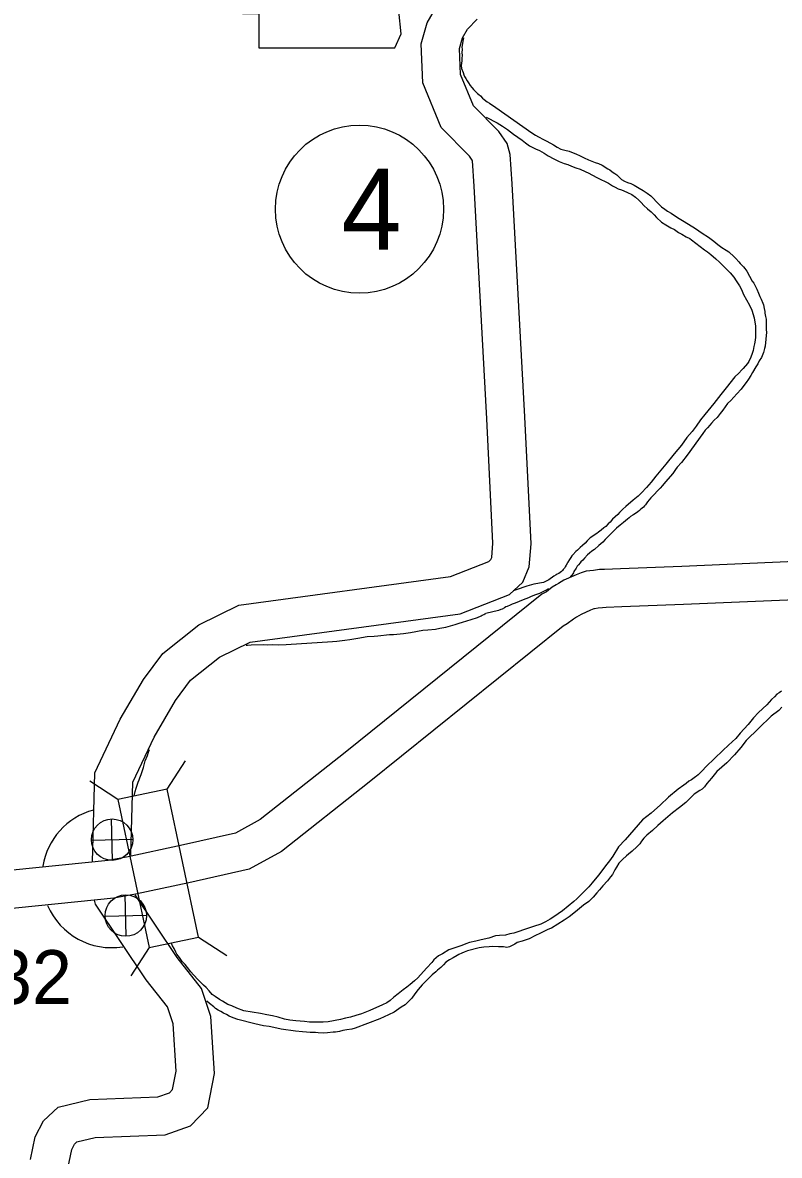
# Model space of a CAD drawing. Extents: x -939622 to -934222, y 1383701 to 1385301.
# Drawn here: x -935707.78 to -935689.96, y 1384506.69 to 1384533.37 of the extents above; entities that cross this region are included whole.
import ezdxf

# ---------------------------------------------------------------- set-up
doc = ezdxf.new("R2010")
doc.units = 0
for name, color, linetype in [('Level 10', 7, 'Continuous'), ('Level 20', 7, 'Continuous'), ('Level 21', 7, 'Continuous'), ('Level 24', 7, 'Continuous'), ('Level 25', 7, 'Continuous'), ('Level 26', 7, 'Continuous'), ('Level 27', 7, 'Continuous'), ('Level 9', 7, 'Continuous')]:
    doc.layers.add(name, color=color, linetype=linetype)

msp = doc.modelspace()

# ---------------------------------------------------------------- linework, layer by layer
at = {"layer": 'Level 10'}
for points in [[(-935702.693, 1384519.645), (-935697.706, 1384520.32), (-935696.803, 1384520.675), (-935696.754, 1384520.72), (-935696.733, 1384520.769), (-935696.705, 1384521.104), (-935696.852, 1384524.03), (-935697.149, 1384529.517), (-935697.19, 1384530.111), (-935697.195, 1384530.128), (-935697.259, 1384530.22), (-935697.928, 1384530.899), (-935698.361, 1384531.947), (-935698.396, 1384532.865), (-935698.257, 1384533.364), (-935698.029, 1384533.755)], [(-935702.428, 1384518.773), (-935697.477, 1384519.443), (-935696.319, 1384519.898), (-935696.002, 1384520.188), (-935695.849, 1384520.55), (-935695.803, 1384521.089), (-935695.954, 1384524.077), (-935696.251, 1384529.572), (-935696.298, 1384530.262), (-935696.368, 1384530.517), (-935696.565, 1384530.798), (-935697.163, 1384531.406), (-935697.468, 1384532.143), (-935697.492, 1384532.759), (-935697.422, 1384533.011), (-935697.304, 1384533.213), (-935697.081, 1384533.449)], [(-935672.325, 1384521.495), (-935673.455, 1384521.469), (-935675.513, 1384521.375), (-935677.446, 1384521.28), (-935678.112, 1384521.245), (-935680.107, 1384521.168), (-935682.391, 1384521.046), (-935686.272, 1384520.822), (-935689.052, 1384520.696), (-935692.255, 1384520.556), (-935693.703, 1384520.504), (-935694.079, 1384520.487), (-935694.194, 1384520.482), (-935694.34, 1384520.465), (-935694.51, 1384520.442), (-935694.627, 1384520.406), (-935694.749, 1384520.359), (-935695.037, 1384520.231), (-935695.162, 1384520.159), (-935695.218, 1384520.121), (-935695.311, 1384520.066), (-935695.447, 1384519.962), (-935695.556, 1384519.903)], [(-935672.305, 1384520.595), (-935673.424, 1384520.57), (-935675.47, 1384520.476), (-935677.4, 1384520.381), (-935678.07, 1384520.345), (-935680.066, 1384520.269), (-935682.341, 1384520.147), (-935686.226, 1384519.923), (-935689.012, 1384519.797), (-935692.219, 1384519.657), (-935693.666, 1384519.605), (-935694.039, 1384519.588), (-935694.122, 1384519.585), (-935694.226, 1384519.573), (-935694.314, 1384519.56), (-935694.332, 1384519.555), (-935694.405, 1384519.527), (-935694.629, 1384519.427), (-935694.685, 1384519.395), (-935694.735, 1384519.361), (-935694.806, 1384519.319), (-935694.955, 1384519.205), (-935695.054, 1384519.151)], [(-935695.556, 1384519.903), (-935700.184, 1384516.178), (-935702.189, 1384514.598), (-935702.772, 1384514.275), (-935704.062, 1384513.981), (-935705.297, 1384513.72), (-935705.768, 1384513.633), (-935710.268, 1384513.175)], [(-935706.142, 1384513.595), (-935706.081, 1384515.692), (-935705.484, 1384516.956), (-935704.934, 1384517.897), (-935704.48, 1384518.506), (-935703.635, 1384519.185), (-935702.693, 1384519.645)], [(-935695.054, 1384519.151), (-935699.623, 1384515.474), (-935701.689, 1384513.845), (-935702.448, 1384513.426), (-935703.869, 1384513.102), (-935705.122, 1384512.837), (-935705.64, 1384512.741), (-935710.123, 1384512.286)], [(-935705.237, 1384513.754), (-935705.187, 1384515.478), (-935704.687, 1384516.536), (-935704.182, 1384517.4), (-935703.827, 1384517.876), (-935703.149, 1384518.421), (-935702.428, 1384518.773)], [(-935706.721, 1384506.376), (-935706.629, 1384506.821), (-935706.563, 1384506.953), (-935706.508, 1384507.004), (-935706.078, 1384507.106), (-935704.43, 1384507.169), (-935703.83, 1384507.379), (-935703.418, 1384507.804), (-935703.266, 1384508.616), (-935703.35, 1384509.955), (-935703.57, 1384510.619), (-935704.146, 1384511.348), (-935705.131, 1384512.823)], [(-935707.596, 1384506.589), (-935707.487, 1384507.119), (-935707.294, 1384507.501), (-935706.948, 1384507.824), (-935706.201, 1384508.002), (-935704.599, 1384508.063), (-935704.328, 1384508.158), (-935704.253, 1384508.236), (-935704.171, 1384508.672), (-935704.241, 1384509.783), (-935704.374, 1384510.185), (-935704.874, 1384510.818), (-935706.065, 1384512.601), (-935706.095, 1384512.697)]]:
    msp.add_lwpolyline(points, dxfattribs=at)
at = {"layer": 'Level 20'}
for p, q in [((-935704.378, 1384515.311), (-935703.946, 1384515.975)), ((-935705.541, 1384515.065), (-935706.204, 1384515.497)), ((-935704.378, 1384515.311), (-935705.541, 1384515.065)), ((-935703.64, 1384511.825), (-935704.378, 1384515.311)), ((-935705.541, 1384515.065), (-935704.803, 1384511.579)), ((-935704.803, 1384511.579), (-935703.64, 1384511.825)), ((-935703.64, 1384511.825), (-935702.977, 1384511.393)), ((-935704.803, 1384511.579), (-935705.235, 1384510.915))]:
    msp.add_line(p, q, dxfattribs=at)
at = {"layer": 'Level 21'}
msp.add_lwpolyline([(-935702.928, 1384537.541), (-935702.7, 1384536.018), (-935702.801, 1384533.709), (-935702.598, 1384533.582), (-935702.218, 1384533.582), (-935702.218, 1384532.77), (-935699.02, 1384532.77), (-935698.868, 1384533.1), (-935698.919, 1384533.633), (-935698.843, 1384534.242), (-935698.563, 1384534.724), (-935698.386, 1384535.079), (-935698.132, 1384535.46), (-935697.98, 1384535.866), (-935697.853, 1384536.196), (-935697.625, 1384536.475), (-935697.574, 1384536.653), (-935697.675, 1384536.78), (-935698.462, 1384536.78), (-935698.284, 1384537.135), (-935698.259, 1384537.363), (-935698.364, 1384537.539)], close=True, dxfattribs=at)
at = {"layer": 'Level 24'}
for start, end in [(105.2966, 170.6553), (203.4796, 279.0341)]:
    msp.add_arc((-935705.683, 1384513.228), 1.65, start, end, dxfattribs=at)
at = {"layer": 'Level 26'}
for p, q in [((-935705.665, 1384513.632), (-935705.688, 1384514.609)), ((-935706.165, 1384514.109), (-935705.189, 1384514.132)), ((-935705.343, 1384511.845), (-935705.366, 1384512.821)), ((-935705.843, 1384512.322), (-935704.866, 1384512.344))]:
    msp.add_line(p, q, dxfattribs=at)
for centre in [(-935705.677, 1384514.121), (-935705.355, 1384512.333)]:
    msp.add_circle(centre, 0.488, dxfattribs=at)
at = {"layer": 'Level 27'}
msp.add_circle((-935699.85, 1384528.972), 1.98, dxfattribs=at)
at = {"layer": 'Level 9'}
for points in [[(-935697.401, 1384533.009), (-935697.415, 1384532.932), (-935697.423, 1384532.872), (-935697.435, 1384532.789), (-935697.434, 1384532.738), (-935697.437, 1384532.653), (-935697.433, 1384532.602), (-935697.436, 1384532.524), (-935697.438, 1384532.469), (-935697.451, 1384532.357), (-935697.443, 1384532.288), (-935697.408, 1384532.188), (-935697.389, 1384532.135), (-935697.372, 1384532.097), (-935697.344, 1384532.048), (-935697.31, 1384531.993), (-935697.28, 1384531.947), (-935697.242, 1384531.884), (-935697.202, 1384531.835), (-935697.199, 1384531.83), (-935697.166, 1384531.787), (-935697.127, 1384531.753), (-935697.092, 1384531.72), (-935697.069, 1384531.697), (-935697.04, 1384531.669), (-935697.001, 1384531.639), (-935696.95, 1384531.589), (-935696.911, 1384531.558), (-935696.838, 1384531.5), (-935696.784, 1384531.465), (-935696.636, 1384531.365), (-935695.787, 1384530.767), (-935695.702, 1384530.716), (-935695.633, 1384530.676), (-935695.514, 1384530.612), (-935695.433, 1384530.576), (-935695.276, 1384530.488), (-935695.194, 1384530.431), (-935695.107, 1384530.389), (-935695.015, 1384530.363), (-935694.914, 1384530.34), (-935694.855, 1384530.317), (-935694.753, 1384530.274), (-935694.654, 1384530.23), (-935694.56, 1384530.179), (-935694.451, 1384530.136), (-935694.374, 1384530.106), (-935694.3, 1384530.072), (-935694.22, 1384530.048), (-935694.135, 1384530.006), (-935694.095, 1384529.982), (-935694.038, 1384529.947), (-935693.997, 1384529.925), (-935693.95, 1384529.896), (-935693.905, 1384529.857), (-935693.877, 1384529.835), (-935693.836, 1384529.811), (-935693.788, 1384529.778), (-935693.76, 1384529.759), (-935693.678, 1384529.669), (-935693.609, 1384529.628), (-935693.535, 1384529.604), (-935693.455, 1384529.574), (-935693.383, 1384529.537), (-935693.261, 1384529.467), (-935693.17, 1384529.414), (-935693.072, 1384529.352), (-935692.986, 1384529.283), (-935692.927, 1384529.227), (-935692.859, 1384529.156), (-935692.788, 1384529.083), (-935692.733, 1384529.027), (-935692.659, 1384528.969), (-935692.593, 1384528.926), (-935692.511, 1384528.874), (-935692.357, 1384528.777), (-935692.237, 1384528.708), (-935692.096, 1384528.619), (-935691.938, 1384528.516), (-935691.774, 1384528.41), (-935691.628, 1384528.312), (-935691.504, 1384528.216), (-935691.411, 1384528.138), (-935691.313, 1384528.067), (-935691.212, 1384528.005), (-935691.152, 1384527.965), (-935691.024, 1384527.853), (-935690.982, 1384527.811), (-935690.913, 1384527.735), (-935690.88, 1384527.695), (-935690.834, 1384527.644), (-935690.802, 1384527.611), (-935690.772, 1384527.571), (-935690.728, 1384527.51)], [(-935696.865, 1384531.142), (-935696.603, 1384531.002), (-935696.483, 1384530.924), (-935696.366, 1384530.848), (-935696.223, 1384530.741), (-935696.116, 1384530.667), (-935696.02, 1384530.596), (-935695.941, 1384530.535), (-935695.843, 1384530.467), (-935695.702, 1384530.39), (-935695.606, 1384530.352), (-935695.502, 1384530.293), (-935695.405, 1384530.231), (-935695.27, 1384530.154), (-935695.142, 1384530.097), (-935695.028, 1384530.051), (-935694.942, 1384530.021), (-935694.855, 1384529.986), (-935694.75, 1384529.945), (-935694.654, 1384529.913), (-935694.533, 1384529.862), (-935694.446, 1384529.82), (-935694.38, 1384529.779), (-935694.243, 1384529.711), (-935693.984, 1384529.583), (-935693.889, 1384529.52), (-935693.83, 1384529.491), (-935693.755, 1384529.452), (-935693.681, 1384529.424), (-935693.622, 1384529.404), (-935693.536, 1384529.368), (-935693.436, 1384529.319), (-935693.347, 1384529.256), (-935693.27, 1384529.183), (-935693.218, 1384529.13), (-935693.15, 1384529.062), (-935693.068, 1384528.978), (-935692.982, 1384528.906), (-935692.911, 1384528.836), (-935692.852, 1384528.774), (-935692.739, 1384528.664), (-935692.635, 1384528.6), (-935692.513, 1384528.53), (-935692.432, 1384528.491), (-935692.331, 1384528.426), (-935692.258, 1384528.38), (-935692.158, 1384528.324), (-935692.068, 1384528.28), (-935692.03, 1384528.253), (-935691.721, 1384528.013), (-935691.648, 1384527.964), (-935691.574, 1384527.906), (-935691.456, 1384527.803), (-935691.366, 1384527.726), (-935691.116, 1384527.47), (-935691.03, 1384527.367), (-935690.973, 1384527.281), (-935690.901, 1384527.163), (-935690.847, 1384527.079), (-935690.805, 1384526.962), (-935690.66, 1384526.71), (-935690.607, 1384526.594), (-935690.551, 1384526.411), (-935690.522, 1384526.217), (-935690.518, 1384526.13)], [(-935690.728, 1384527.51), (-935690.6, 1384527.279), (-935690.563, 1384527.23), (-935690.518, 1384527.149), (-935690.493, 1384527.088), (-935690.447, 1384526.994), (-935690.417, 1384526.918), (-935690.385, 1384526.851), (-935690.349, 1384526.76), (-935690.333, 1384526.716), (-935690.315, 1384526.633), (-935690.301, 1384526.565), (-935690.298, 1384526.526), (-935690.283, 1384526.443), (-935690.27, 1384526.383), (-935690.267, 1384526.308), (-935690.27, 1384526.272), (-935690.269, 1384526.248), (-935690.269, 1384526.175), (-935690.266, 1384526.133), (-935690.259, 1384526.076), (-935690.292, 1384525.748), (-935690.306, 1384525.69), (-935690.335, 1384525.594), (-935690.383, 1384525.479), (-935690.432, 1384525.403), (-935690.468, 1384525.331), (-935690.511, 1384525.259), (-935690.589, 1384525.126), (-935690.631, 1384525.051), (-935690.688, 1384524.965), (-935690.742, 1384524.886), (-935690.772, 1384524.85), (-935690.86, 1384524.729), (-935690.957, 1384524.619), (-935691.102, 1384524.467), (-935691.183, 1384524.391), (-935691.292, 1384524.236), (-935691.35, 1384524.162), (-935691.427, 1384524.069), (-935691.491, 1384524.004), (-935691.555, 1384523.933), (-935691.593, 1384523.885), (-935691.652, 1384523.823), (-935691.708, 1384523.764), (-935691.759, 1384523.688), (-935692.133, 1384523.181), (-935692.261, 1384523.003), (-935692.365, 1384522.895), (-935692.403, 1384522.844), (-935692.468, 1384522.749), (-935692.642, 1384522.549), (-935692.714, 1384522.465), (-935692.767, 1384522.404), (-935692.834, 1384522.33), (-935692.9, 1384522.259), (-935692.984, 1384522.174), (-935693.029, 1384522.125), (-935693.064, 1384522.075), (-935693.11, 1384522.008), (-935693.133, 1384521.985), (-935693.16, 1384521.956), (-935693.192, 1384521.929), (-935693.228, 1384521.9), (-935693.254, 1384521.877), (-935693.296, 1384521.84), (-935693.35, 1384521.803), (-935693.388, 1384521.779), (-935693.411, 1384521.765), (-935693.465, 1384521.731), (-935693.496, 1384521.705), (-935693.536, 1384521.669), (-935693.584, 1384521.629), (-935693.632, 1384521.592), (-935693.706, 1384521.529), (-935693.793, 1384521.457), (-935693.864, 1384521.391), (-935693.959, 1384521.294), (-935694.059, 1384521.19), (-935694.115, 1384521.131), (-935694.211, 1384521.052), (-935694.316, 1384520.959), (-935694.378, 1384520.916), (-935694.432, 1384520.872), (-935694.477, 1384520.827), (-935694.547, 1384520.755), (-935694.591, 1384520.707), (-935694.636, 1384520.664), (-935694.65, 1384520.645), (-935694.691, 1384520.597), (-935694.719, 1384520.562), (-935694.749, 1384520.517), (-935694.797, 1384520.435), (-935694.81, 1384520.41), (-935694.867, 1384520.331), (-935694.887, 1384520.309)], [(-935690.518, 1384526.13), (-935690.518, 1384526.045), (-935690.518, 1384525.958), (-935690.53, 1384525.884), (-935690.548, 1384525.799), (-935690.558, 1384525.738), (-935690.576, 1384525.643), (-935690.598, 1384525.575), (-935690.633, 1384525.485), (-935690.677, 1384525.388), (-935690.706, 1384525.335), (-935690.809, 1384525.218), (-935690.839, 1384525.186), (-935690.912, 1384525.111), (-935691.005, 1384525.026), (-935691.211, 1384524.763), (-935691.337, 1384524.609), (-935691.505, 1384524.395), (-935691.714, 1384524.138), (-935691.819, 1384524.007), (-935691.922, 1384523.86), (-935692.015, 1384523.739), (-935692.136, 1384523.591), (-935692.268, 1384523.412), (-935692.433, 1384523.207), (-935692.634, 1384522.969), (-935692.753, 1384522.821), (-935692.866, 1384522.686), (-935692.978, 1384522.539), (-935693.086, 1384522.414), (-935693.206, 1384522.287), (-935693.284, 1384522.212), (-935693.404, 1384522.119), (-935693.573, 1384521.968), (-935693.643, 1384521.905), (-935693.721, 1384521.824), (-935693.766, 1384521.778), (-935693.828, 1384521.722), (-935693.89, 1384521.667), (-935693.948, 1384521.599), (-935693.99, 1384521.56), (-935694.043, 1384521.498), (-935694.091, 1384521.465), (-935694.157, 1384521.415), (-935694.219, 1384521.362), (-935694.262, 1384521.334), (-935694.414, 1384521.23), (-935694.484, 1384521.164), (-935694.534, 1384521.109), (-935694.596, 1384521.053), (-935694.65, 1384521.007), (-935694.714, 1384520.939), (-935694.75, 1384520.909), (-935694.823, 1384520.831), (-935694.845, 1384520.806), (-935694.869, 1384520.768), (-935694.899, 1384520.72), (-935694.942, 1384520.66), (-935694.953, 1384520.641), (-935694.979, 1384520.588), (-935695.006, 1384520.546), (-935695.022, 1384520.518), (-935695.05, 1384520.486), (-935695.066, 1384520.464), (-935695.091, 1384520.438), (-935695.12, 1384520.417), (-935695.157, 1384520.394), (-935695.192, 1384520.376), (-935695.217, 1384520.356), (-935695.269, 1384520.328), (-935695.386, 1384520.244), (-935695.514, 1384520.18), (-935695.745, 1384520.139), (-935695.91, 1384520.093), (-935696.162, 1384520.005), (-935696.231, 1384519.98)], [(-935695.395, 1384520.032), (-935695.481, 1384519.983), (-935695.612, 1384519.919), (-935695.726, 1384519.881), (-935695.819, 1384519.841), (-935695.872, 1384519.819), (-935695.991, 1384519.771), (-935696.091, 1384519.733), (-935696.146, 1384519.708), (-935696.207, 1384519.685), (-935696.254, 1384519.667), (-935696.297, 1384519.646), (-935696.367, 1384519.616), (-935696.403, 1384519.605), (-935696.434, 1384519.584), (-935696.492, 1384519.553), (-935696.521, 1384519.544), (-935696.574, 1384519.523), (-935696.875, 1384519.449)], [(-935702.522, 1384518.699), (-935702.49, 1384518.703), (-935702.4, 1384518.709), (-935702.119, 1384518.718), (-935702.02, 1384518.712), (-935701.906, 1384518.716), (-935701.762, 1384518.709), (-935701.576, 1384518.721), (-935700.482, 1384518.786), (-935700.383, 1384518.796), (-935700.195, 1384518.82), (-935700.079, 1384518.833), (-935699.885, 1384518.869), (-935699.671, 1384518.906), (-935699.5, 1384518.915), (-935699.414, 1384518.921), (-935699.139, 1384518.951), (-935699.049, 1384518.953), (-935698.816, 1384518.979), (-935698.649, 1384519), (-935698.36, 1384519.057), (-935698.238, 1384519.067), (-935698.056, 1384519.082), (-935697.954, 1384519.1), (-935697.814, 1384519.126), (-935697.595, 1384519.19), (-935697.5, 1384519.224), (-935697.42, 1384519.241), (-935697.218, 1384519.305), (-935697.07, 1384519.352), (-935696.984, 1384519.394), (-935696.958, 1384519.407), (-935696.919, 1384519.426), (-935696.893, 1384519.439), (-935696.875, 1384519.449)], [(-935689.91, 1384517.617), (-935689.966, 1384517.582), (-935690.016, 1384517.55), (-935690.074, 1384517.488), (-935690.146, 1384517.42), (-935690.256, 1384517.296), (-935690.451, 1384517.118), (-935690.566, 1384516.988), (-935690.693, 1384516.833), (-935690.884, 1384516.628), (-935690.988, 1384516.507), (-935691.156, 1384516.348), (-935691.293, 1384516.218), (-935691.685, 1384515.844), (-935691.78, 1384515.741), (-935691.836, 1384515.688), (-935691.873, 1384515.651), (-935691.914, 1384515.616), (-935691.937, 1384515.601), (-935691.996, 1384515.557), (-935692.031, 1384515.534), (-935692.09, 1384515.496), (-935692.157, 1384515.443), (-935692.213, 1384515.402), (-935692.341, 1384515.308), (-935692.569, 1384515.126), (-935692.766, 1384514.936), (-935692.9, 1384514.814), (-935692.979, 1384514.748), (-935693.183, 1384514.585), (-935693.593, 1384514.117), (-935693.749, 1384513.949), (-935693.883, 1384513.734), (-935693.963, 1384513.623), (-935694.058, 1384513.506), (-935694.144, 1384513.389), (-935694.219, 1384513.287), (-935694.371, 1384513.105), (-935694.449, 1384513.009), (-935694.551, 1384512.912), (-935694.658, 1384512.797), (-935694.733, 1384512.726), (-935694.803, 1384512.663), (-935695.069, 1384512.447), (-935695.168, 1384512.371), (-935695.268, 1384512.302), (-935695.356, 1384512.251), (-935695.468, 1384512.19), (-935695.577, 1384512.135), (-935695.754, 1384512.075), (-935695.87, 1384512.035), (-935695.959, 1384512.002), (-935696.116, 1384511.952), (-935696.214, 1384511.922), (-935696.309, 1384511.901), (-935696.41, 1384511.873), (-935696.553, 1384511.863), (-935696.649, 1384511.854), (-935696.803, 1384511.803), (-935696.987, 1384511.761), (-935697.112, 1384511.733), (-935697.258, 1384511.698), (-935697.341, 1384511.669), (-935697.436, 1384511.632), (-935697.741, 1384511.523), (-935697.893, 1384511.434), (-935697.985, 1384511.389), (-935698.096, 1384511.295), (-935698.147, 1384511.23), (-935698.26, 1384511.103), (-935698.338, 1384511.016), (-935698.474, 1384510.87), (-935698.555, 1384510.795), (-935698.655, 1384510.714), (-935698.736, 1384510.651), (-935698.824, 1384510.588), (-935698.935, 1384510.491), (-935699.037, 1384510.409), (-935699.13, 1384510.334), (-935699.209, 1384510.277), (-935699.304, 1384510.229), (-935699.605, 1384510.099), (-935699.8, 1384510.023)], [(-935689.904, 1384517.241), (-935689.973, 1384517.166), (-935690.154, 1384517.034), (-935690.439, 1384516.751), (-935690.737, 1384516.455), (-935690.87, 1384516.291), (-935691.017, 1384516.121), (-935691.193, 1384515.932), (-935691.435, 1384515.725), (-935691.556, 1384515.574), (-935691.666, 1384515.447), (-935691.72, 1384515.37), (-935691.775, 1384515.311), (-935691.831, 1384515.276), (-935691.969, 1384515.19), (-935692.163, 1384515), (-935692.312, 1384514.881), (-935692.476, 1384514.755), (-935692.694, 1384514.568), (-935692.819, 1384514.458), (-935692.95, 1384514.34), (-935693.084, 1384514.224), (-935693.154, 1384514.158), (-935693.205, 1384514.088), (-935693.245, 1384514.026), (-935693.315, 1384513.955), (-935693.428, 1384513.852), (-935693.516, 1384513.777), (-935693.56, 1384513.742), (-935693.656, 1384513.658), (-935693.74, 1384513.568), (-935693.793, 1384513.473), (-935693.833, 1384513.411), (-935693.85, 1384513.383), (-935693.892, 1384513.301), (-935693.939, 1384513.245), (-935694.007, 1384513.156), (-935694.114, 1384513.035), (-935694.195, 1384512.942), (-935694.259, 1384512.867), (-935694.348, 1384512.768), (-935694.45, 1384512.669), (-935694.57, 1384512.58), (-935694.666, 1384512.502), (-935694.762, 1384512.424), (-935694.911, 1384512.304), (-935695.031, 1384512.225), (-935695.328, 1384512.035), (-935695.351, 1384512.031), (-935695.416, 1384512.005), (-935695.526, 1384511.953), (-935695.602, 1384511.915), (-935695.702, 1384511.866), (-935695.853, 1384511.789), (-935695.897, 1384511.773), (-935696.019, 1384511.733), (-935696.134, 1384511.699), (-935696.193, 1384511.664), (-935696.255, 1384511.629), (-935696.314, 1384511.597), (-935696.379, 1384511.585), (-935696.461, 1384511.595), (-935696.533, 1384511.599), (-935696.575, 1384511.6), (-935696.712, 1384511.602), (-935696.793, 1384511.599), (-935696.919, 1384511.592), (-935697.032, 1384511.576), (-935697.306, 1384511.507), (-935697.385, 1384511.474), (-935697.439, 1384511.452), (-935697.506, 1384511.416), (-935697.55, 1384511.391), (-935697.639, 1384511.34), (-935697.733, 1384511.289), (-935697.812, 1384511.235), (-935697.873, 1384511.176)], [(-935705.156, 1384515.152), (-935705.135, 1384515.255), (-935705.113, 1384515.337), (-935705.086, 1384515.404), (-935705.061, 1384515.474), (-935705.039, 1384515.529), (-935705.022, 1384515.575), (-935704.989, 1384515.66), (-935704.959, 1384515.748), (-935704.941, 1384515.821), (-935704.919, 1384515.888), (-935704.895, 1384515.976), (-935704.845, 1384516.104), (-935704.821, 1384516.18), (-935704.799, 1384516.249)], [(-935699.8, 1384510.023), (-935699.934, 1384509.977), (-935700.058, 1384509.943), (-935700.18, 1384509.915), (-935700.299, 1384509.884), (-935700.591, 1384509.829), (-935700.705, 1384509.825), (-935700.821, 1384509.822), (-935700.923, 1384509.821), (-935701.025, 1384509.824), (-935701.142, 1384509.835), (-935701.35, 1384509.853), (-935701.494, 1384509.872), (-935701.615, 1384509.895), (-935701.766, 1384509.938), (-935701.896, 1384509.976), (-935702.035, 1384509.999), (-935702.182, 1384510.024), (-935702.574, 1384510.093), (-935702.738, 1384510.15), (-935702.857, 1384510.204), (-935702.948, 1384510.237), (-935703.079, 1384510.314), (-935703.147, 1384510.36), (-935703.248, 1384510.429), (-935703.318, 1384510.478), (-935703.393, 1384510.559), (-935703.465, 1384510.641), (-935703.52, 1384510.694), (-935703.588, 1384510.758), (-935703.647, 1384510.819), (-935703.759, 1384510.936), (-935703.824, 1384511.009), (-935703.9, 1384511.109), (-935703.956, 1384511.179), (-935704.024, 1384511.249), (-935704.093, 1384511.343), (-935704.15, 1384511.426), (-935704.173, 1384511.473), (-935704.214, 1384511.559), (-935704.253, 1384511.624), (-935704.285, 1384511.694)], [(-935697.873, 1384511.176), (-935697.937, 1384511.113), (-935698.012, 1384511.048), (-935698.05, 1384511.007), (-935698.135, 1384510.935), (-935698.306, 1384510.773), (-935698.376, 1384510.702), (-935698.465, 1384510.591), (-935698.548, 1384510.489), (-935698.62, 1384510.39), (-935698.776, 1384510.234), (-935698.864, 1384510.174), (-935699.034, 1384510.06), (-935699.167, 1384509.999), (-935699.371, 1384509.902), (-935699.951, 1384509.681), (-935700.028, 1384509.661), (-935700.147, 1384509.639), (-935700.242, 1384509.624), (-935700.323, 1384509.603), (-935700.415, 1384509.588), (-935700.472, 1384509.586), (-935700.606, 1384509.57), (-935700.69, 1384509.564), (-935700.825, 1384509.569), (-935700.888, 1384509.576), (-935701.014, 1384509.581), (-935701.098, 1384509.584), (-935701.194, 1384509.593), (-935701.36, 1384509.608), (-935701.691, 1384509.661), (-935701.793, 1384509.679), (-935701.975, 1384509.718), (-935702.11, 1384509.74), (-935702.213, 1384509.761), (-935702.312, 1384509.782), (-935702.714, 1384509.886), (-935702.826, 1384509.922), (-935702.918, 1384509.964), (-935702.985, 1384510.004), (-935703.052, 1384510.038), (-935703.113, 1384510.072), (-935703.18, 1384510.109), (-935703.238, 1384510.146), (-935703.281, 1384510.181), (-935703.38, 1384510.259), (-935703.448, 1384510.32)]]:
    msp.add_lwpolyline(points, dxfattribs=at)

# ---------------------------------------------------------------- texts
at = {"layer": 'Level 25'}
msp.add_text('7.32', height=1.2672, dxfattribs=at).set_placement((-935709.921, 1384510.252))
at = {"layer": 'Level 27'}
msp.add_text('4', height=1.901, dxfattribs=at).set_placement((-935700.275, 1384528.022))

doc.saveas('drawing.dxf')
